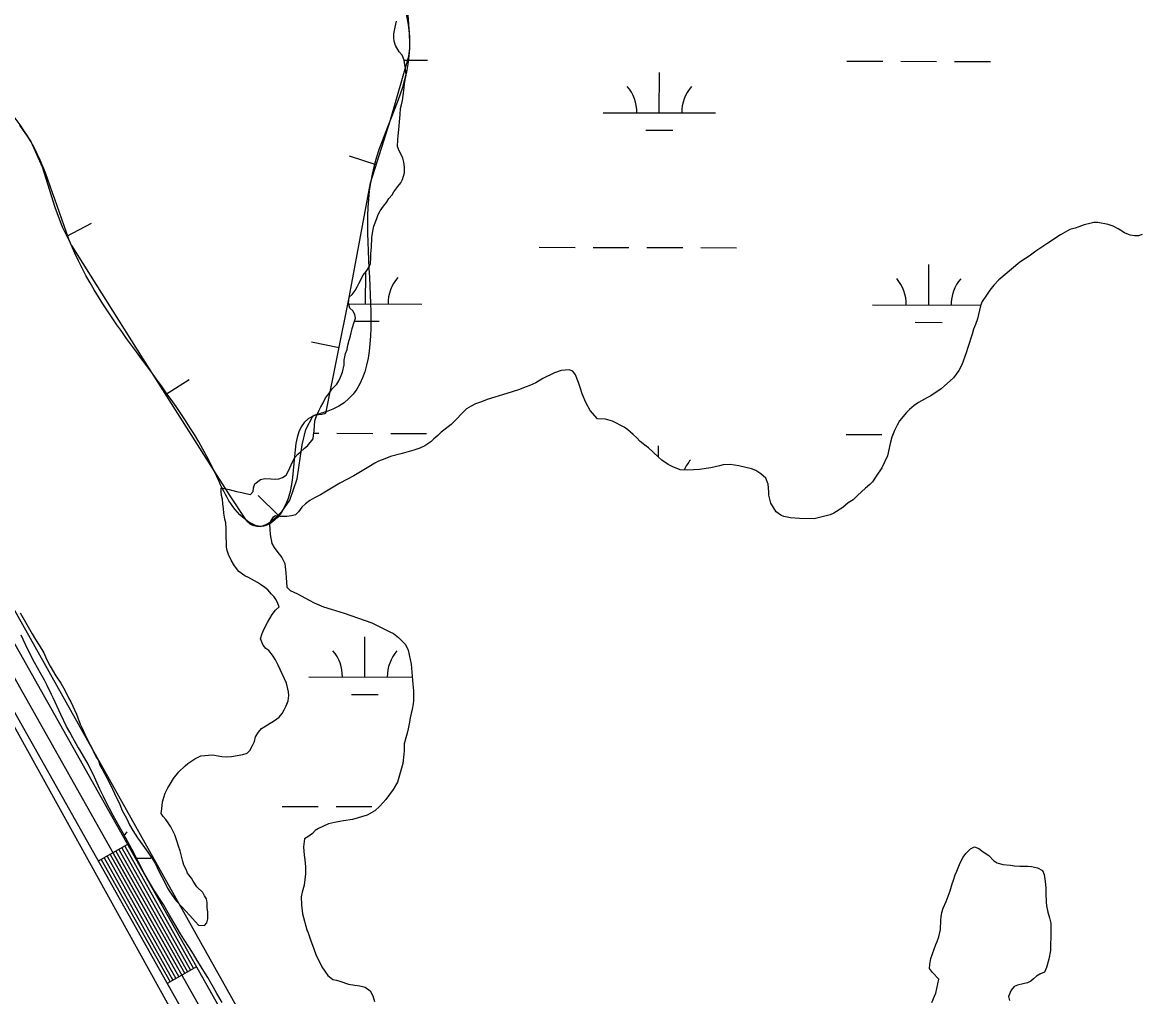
# Model space of a CAD drawing. Extents: x 3187622 to 3225504, y 800805 to 826213.
# Drawn here: x 3194486 to 3195483, y 821931 to 822799 of the extents above; entities that cross this region are included whole.
import ezdxf

# ---------------------------------------------------------------- set-up
doc = ezdxf.new("R2010")
doc.units = 0
for name, color, linetype in [('V-BORW-LINE', 7, 'Continuous'), ('V-ROAD-CNTR', 7, 'Continuous'), ('V-TOPO-SHOR', 7, 'Continuous'), ('V-WETL-SWMP', 7, 'Continuous')]:
    doc.layers.add(name, color=color, linetype=linetype)

msp = doc.modelspace()

# ---------------------------------------------------------------- linework, layer by layer
at = {"layer": 'V-BORW-LINE'}
for p, q in [((3194801.92, 822672.16), (3194778.12, 822679.82)), ((3194526.02, 822608.58), (3194548.26, 822620)), ((3194768.84, 822509), (3194744.33, 822513.92)), ((3194614.21, 822467.28), (3194635.31, 822480.67)), ((3194714.6, 822359.85), (3194696.74, 822377.34))]:
    msp.add_line(p, q, dxfattribs=at)
msp.add_lwpolyline([(3194483.95, 822707.39), (3194493.97, 822692.81), (3194504.09, 822670.18), (3194515.41, 822634.28), (3194521.84, 822616.71), (3194530.33, 822600.19), (3194593.9, 822499.28), (3194657.83, 822398.54), (3194671.37, 822377.17), (3194685.27, 822355.86), (3194686.48, 822354.38), (3194689.22, 822352.22), (3194691.61, 822351), (3194695.36, 822349.91), (3194698.86, 822349.82), (3194703.94, 822351.47), (3194707.65, 822353.73), (3194713.03, 822358.24), (3194718.15, 822363.47), (3194725.01, 822373.07), (3194731.56, 822392.19), (3194735.9, 822422.39), (3194739.18, 822436.24), (3194745.39, 822448.08), (3194746.54, 822448.95), (3194747.89, 822449.36), (3194753.57, 822449.75), (3194755.99, 822450.34), (3194756.86, 822450.98), (3194757.4, 822451.95), (3194777.86, 822553.93), (3194796.71, 822655.99), (3194814.79, 822712.18), (3194831.05, 822768.89), (3194831.98, 822775.87), (3194831.92, 822786.51), (3194830.79, 822797.12), (3194823.32, 822836.4)], dxfattribs=at)
msp.add_spline([(3194746.7, 824428.15), (3194770.21, 824392.5), (3194839.89, 824358.89), (3194843.71, 824354.23), (3194822.9, 824352.58), (3194805.63, 824354.47), (3194783.77, 824344.01), (3194808.03, 824310.56), (3194860.89, 824111.53), (3194890.33, 824049.01), (3194919.86, 824022.77), (3194936.84, 823993.7), (3194967.54, 823945.06), (3194990.25, 823878.8), (3195044.43, 823786.79), (3195063.95, 823717.97), (3195053.25, 823688.78), (3195056.32, 823616.15), (3195008.6, 823396.17), (3194962.18, 823257.26), (3194949.55, 823254.7), (3194916.13, 823270.54), (3194892.62, 823394.37), (3194818.72, 823675.4), (3194764.79, 823725.03), (3194732.15, 823768.47), (3194627.68, 823861.2), (3194598.17, 823922.82), (3194572.91, 824011.13), (3194544.82, 824024.47), (3194532.2, 824018.37), (3194535.7, 823972.38), (3194544.28, 823935.61), (3194590.58, 823765.3), (3194640.38, 823657.76), (3194680.81, 823529.9), (3194719.12, 823458.98), (3194750.6, 823333.9), (3194793.9, 823142.5), (3194772.88, 823135.79), (3194752.4, 823099.73), (3194748.48, 823050.42), (3194776.15, 822932.35), (3194811.14, 822874.75), (3194830.79, 822797.12), (3194831.05, 822768.89), (3194796.71, 822655.99), (3194757.4, 822451.95), (3194745.39, 822448.08), (3194718.15, 822363.47), (3194698.86, 822349.82), (3194685.27, 822355.86), (3194657.83, 822398.54), (3194530.33, 822600.19), (3194493.97, 822692.81), (3194433.81, 822766.23), (3194343.34, 822945.87), (3194289.32, 823080.95), (3194253.89, 823096.58), (3194220.42, 823161.04), (3194213.35, 823170.48), (3194173.25, 823254.5)], degree=3, dxfattribs=at)
at = {"layer": 'V-ROAD-CNTR'}
for p, q in [((3194580.33, 822066.12), (3194554.19, 822051.4)), ((3194641.65, 821957.19), (3194615.51, 821942.47))]:
    msp.add_line(p, q, dxfattribs=at)
for points in [[(3193929.59, 823191.61), (3195084.37, 821140.1)], [(3193942.66, 823198.97), (3195097.44, 821147.45)], [(3193916.52, 823184.26), (3195071.3, 821132.74)], [(3194562.03, 822055.81), (3194623.35, 821946.89)], [(3194564.65, 822057.28), (3194625.96, 821948.36)], [(3194567.26, 822058.76), (3194628.58, 821949.83)], [(3194569.88, 822060.23), (3194631.19, 821951.3)], [(3194572.49, 822061.7), (3194633.81, 821952.77)], [(3194575.11, 822063.17), (3194636.42, 821954.24)], [(3194577.72, 822064.64), (3194639.04, 821955.71)], [(3194556.81, 822052.87), (3194618.12, 821943.94)], [(3194559.42, 822054.34), (3194620.74, 821945.41)]]:
    msp.add_lwpolyline(points, dxfattribs=at)
at = {"layer": 'V-TOPO-SHOR'}
for points in [[(3193919.55, 823665.67), (3193784.25, 823601.16), (3193771.38, 823588.29), (3193758.51, 823570.27), (3193761.08, 823554.83), (3193768.81, 823536.81), (3193781.68, 823513.65), (3193817.71, 823446.72), (3193838.31, 823441.57), (3193848.6, 823441.57), (3193861.47, 823441.57), (3193866.62, 823439), (3193866.62, 823433.85), (3193853.75, 823418.41), (3193843.45, 823405.54), (3193843.45, 823397.81), (3193853.75, 823377.22), (3193979.88, 823166.15), (3194268.17, 822641.05), (3194458.65, 822311.57), (3194777.83, 821742.71), (3194960.58, 821415.81), (3195056.27, 821245.25)], [(3193707.03, 823539.39), (3193961.86, 823083.78), (3194226.98, 822610.16), (3194435.48, 822249.79), (3194790.7, 821608.86), (3194893.66, 821433.82), (3195158.79, 820973.07)], [(3195297.24, 821925.41), (3195299.51, 821930.98), (3195300.64, 821933.78), (3195302.65, 821942.13), (3195303.3, 821946.08), (3195297.68, 821952.28), (3195295.1, 821955.73), (3195295.3, 821959.2), (3195296.41, 821964.54), (3195300.69, 821977.09), (3195301.82, 821979.88), (3195303.41, 821983.83), (3195304.97, 821990.33), (3195305.12, 821998.67), (3195305.56, 822001.69), (3195305.98, 822005.63), (3195307.34, 822009.35), (3195309.83, 822015.39), (3195313.44, 822024.92), (3195315.24, 822031.2), (3195316.36, 822034.45), (3195317.94, 822039.33), (3195319.53, 822042.35), (3195322.47, 822049.79), (3195325.2, 822054.91), (3195327.49, 822058.18), (3195331.62, 822062.39), (3195335.08, 822064.04), (3195339.03, 822062.69), (3195342.99, 822059.72), (3195347.89, 822056.52), (3195352.56, 822051.7), (3195355.36, 822049.87), (3195360.47, 822048.3), (3195367.2, 822047.67), (3195370.91, 822047.24), (3195375.54, 822047.05), (3195382.72, 822046.89), (3195385.97, 822046.69), (3195391.31, 822045.35), (3195395.73, 822043.07), (3195397.39, 822039.38), (3195397.89, 822035.22), (3195398.62, 822030.83), (3195398.89, 822026.89), (3195398.93, 822022.95), (3195399.24, 822014.85), (3195399.27, 822011.61), (3195400.71, 822006.06), (3195402.15, 822000.98), (3195403.12, 821996.12), (3195403.39, 821992.65), (3195403.19, 821988.48), (3195403.24, 821983.85), (3195403.07, 821976.67), (3195402.89, 821971.8), (3195401.57, 821964.15), (3195399.33, 821956.48), (3195397.51, 821952.29), (3195393.36, 821950.63), (3195390.6, 821948.76), (3195387.84, 821946.41), (3195385.54, 821944.31), (3195382.32, 821942.89), (3195378.62, 821941.93), (3195373.53, 821940.72), (3195370.53, 821939.53), (3195367.79, 821936.26), (3195365.52, 821930.68), (3195366.48, 821927.22)]]:
    msp.add_lwpolyline(points, dxfattribs=at)
at = {"layer": 'V-WETL-SWMP'}
for p, q in [((3194826.73, 822765.3), (3194847.5, 822765.26)), ((3195221.41, 822764.5), (3195253.41, 822764.44)), ((3195269.41, 822764.4), (3195301.41, 822764.34)), ((3195317.41, 822764.31), (3195349.41, 822764.24)), ((3195054.25, 822718.41), (3195054.32, 822754.41)), ((3195004.25, 822718.51), (3195104.25, 822718.31)), ((3195042.22, 822703), (3195066.22, 822702.96)), ((3194947.16, 822598.56), (3194979.16, 822598.49)), ((3194995.16, 822598.46), (3195027.16, 822598.4)), ((3195043.16, 822598.36), (3195075.16, 822598.3)), ((3195091.16, 822598.26), (3195123.16, 822598.2)), ((3195294.37, 822547.11), (3195294.44, 822583.11)), ((3194792.46, 822548.13), (3194792.52, 822576.53)), ((3194777.48, 822548.16), (3194842.46, 822548.03)), ((3195244.37, 822547.21), (3195340.71, 822547.01)), ((3194782.65, 822532.72), (3194804.43, 822532.68)), ((3195282.34, 822531.7), (3195306.34, 822531.65)), ((3194746.22, 822432.79), (3194750.82, 822432.78)), ((3194766.82, 822432.75), (3194798.82, 822432.69)), ((3194814.82, 822432.65), (3194846.82, 822432.59)), ((3195220.73, 822431.83), (3195252.73, 822431.76)), ((3195053.62, 822411.43), (3195053.64, 822421.74)), ((3194791.79, 822215.46), (3194791.86, 822251.46)), ((3194741.79, 822215.56), (3194833.99, 822215.37)), ((3194779.76, 822200.05), (3194803.76, 822200)), ((3194718.14, 822100.17), (3194750.14, 822100.11)), ((3194766.14, 822100.08), (3194798.14, 822100.01)), ((3194588.3, 822054.01), (3194600.99, 822053.98))]:
    msp.add_line(p, q, dxfattribs=at)
for points in [[(3194822.49, 822772.67), (3194819.19, 822778.43), (3194818, 822782.36), (3194817.73, 822785.37), (3194817.7, 822788.84), (3194818.8, 822794.87), (3194820.14, 822800.21)], [(3194689.79, 822378.12), (3194692.08, 822380.93), (3194692.52, 822384.17), (3194693.64, 822387.66), (3194698.7, 822391.64), (3194702.63, 822392.61), (3194707.96, 822392.19), (3194711.9, 822392), (3194715.14, 822392.26), (3194718.37, 822393.45), (3194721.59, 822395.57), (3194723.42, 822398.59), (3194724.77, 822402.08), (3194727.27, 822407.2), (3194729.32, 822411.16), (3194732.07, 822414.19), (3194734.37, 822416.3), (3194738.04, 822419.58), (3194740.8, 822421.46), (3194745.6, 822427.99), (3194746.04, 822431.23), (3194746.47, 822434.94), (3194746.89, 822439.58), (3194747.08, 822443.98), (3194748.66, 822448.4), (3194751.15, 822453.52), (3194752.52, 822456.31), (3194754.57, 822460.04), (3194756.84, 822464.46), (3194759.59, 822467.96), (3194762.79, 822472.39), (3194766.69, 822476.6), (3194768.51, 822479.62), (3194770.1, 822482.88), (3194771.91, 822487.3), (3194773.24, 822493.8), (3194773.43, 822497.97), (3194774.53, 822504), (3194776.12, 822507.49), (3194776.55, 822511.43), (3194777.67, 822515.84), (3194779.02, 822519.56), (3194780.35, 822526.06), (3194782.38, 822531.87), (3194783.5, 822535.35), (3194782.77, 822538.82), (3194781.12, 822541.82), (3194778.32, 822544.34), (3194777.35, 822548.73), (3194777.77, 822554.06), (3194780.52, 822556.64), (3194783.27, 822560.14), (3194784.86, 822563.39), (3194786.45, 822566.19), (3194787.82, 822568.98), (3194789.86, 822573.4), (3194792.84, 822576.9), (3194795.58, 822581.1), (3194796.94, 822584.12), (3194797.12, 822588.99), (3194797.08, 822593.16), (3194797.73, 822598.72), (3194797.88, 822607.29), (3194798.98, 822612.86), (3194799.87, 822617.27), (3194802.35, 822624.24), (3194803.71, 822627.73), (3194805.53, 822631.22), (3194808.5, 822635.19), (3194811.02, 822638.46), (3194813.3, 822641.95), (3194816.05, 822645.45), (3194817.64, 822648.01), (3194821.07, 822652.68), (3194823.82, 822656.18), (3194825.42, 822658.97), (3194827.21, 822665.01), (3194827.16, 822670.11), (3194826.66, 822674.5), (3194825.7, 822677.97), (3194824.28, 822681.2), (3194822.39, 822684.66), (3194820.97, 822688.35), (3194821.14, 822694.37), (3194821.34, 822698.08), (3194822.21, 822703.65), (3194822.42, 822706.89), (3194822.61, 822710.37), (3194823.25, 822717.09), (3194823.66, 822722.19), (3194824.55, 822725.67), (3194825.21, 822729.39), (3194826.52, 822738.43), (3194827.16, 822743.99), (3194827.81, 822748.17), (3194828.47, 822752.11), (3194827.95, 822758.36), (3194827.46, 822761.37), (3194826.73, 822765.3), (3194825.06, 822769.92), (3194822.49, 822772.67)], [(3195484.61, 822610.08), (3195481.38, 822608.66), (3195477.9, 822608.86), (3195473.96, 822609.28), (3195468.85, 822611.55), (3195463.25, 822614.97), (3195458.83, 822617.48), (3195454.42, 822618.83), (3195445.14, 822620.59), (3195441.66, 822620.56), (3195437.96, 822619.83), (3195433.11, 822618.63), (3195428.26, 822616.73), (3195425.03, 822615.77), (3195420.18, 822614.33), (3195411.89, 822609.62), (3195399.69, 822601.63), (3195394.39, 822598.11), (3195390.02, 822595.06), (3195384.04, 822590.6), (3195380.82, 822588.48), (3195375.75, 822585.19), (3195356.91, 822569.5), (3195352.32, 822564.82), (3195348.89, 822560.39), (3195345.92, 822555.96), (3195342.03, 822550.13), (3195340.45, 822546.41), (3195337.78, 822534.8), (3195335.97, 822529.69), (3195334.39, 822525.51), (3195333.04, 822521.09), (3195329.22, 822509.24), (3195327.88, 822504.37), (3195324.04, 822493.68), (3195321.31, 822488.79), (3195316.5, 822482.26), (3195305.48, 822472.42), (3195296.27, 822466.32), (3195293.27, 822464.67), (3195285.44, 822460.19), (3195281.3, 822457.6), (3195277.16, 822453.86), (3195274.64, 822451.29), (3195268.23, 822443.81), (3195266.18, 822440.09), (3195263.91, 822435.2), (3195261.65, 822429.39), (3195260.08, 822423.82), (3195257.63, 822412.68), (3195252.64, 822401.97), (3195247.61, 822394.52), (3195244.42, 822389.62), (3195241.89, 822387.28), (3195237.98, 822384), (3195230.87, 822377.22), (3195226.97, 822373.47), (3195222.59, 822370.65), (3195217.77, 822366.67), (3195209.71, 822361.5), (3195206.48, 822360.08), (3195192.15, 822356.47), (3195179.18, 822356.81), (3195171.07, 822357.43), (3195165.27, 822358.53), (3195162.48, 822359.66), (3195158.51, 822362.87), (3195153.57, 822370.46), (3195152.84, 822374.16), (3195151.88, 822377.63), (3195151.85, 822380.64), (3195151.33, 822387.35), (3195149.19, 822392.89), (3195144.75, 822396.79), (3195140.32, 822399.76), (3195136.37, 822401.11), (3195125, 822403.78), (3195117.35, 822404.86), (3195111.32, 822404.81), (3195107.86, 822403.85), (3195100.23, 822401.92), (3195090.06, 822400.44), (3195079.41, 822399.87), (3195072.92, 822400.28), (3195066.41, 822402.76)], [(3195066.41, 822402.76), (3195062.22, 822405.04), (3195056.39, 822408.92), (3195053.35, 822411.67), (3195044.48, 822419.7), (3195041.21, 822422.21), (3195037.24, 822425.42), (3195034.2, 822428.63), (3195030.93, 822431.61), (3195026.26, 822435.74), (3195022.99, 822438.25), (3195012.52, 822443.71), (3195006.25, 822445.51), (3194999.06, 822445.67), (3194992.74, 822453.02), (3194988.73, 822460.17), (3194985.42, 822468.01), (3194983.75, 822473.55), (3194982.31, 822478.17), (3194979.7, 822484.86), (3194977.12, 822488.08), (3194973.87, 822489.44), (3194966.69, 822488.68), (3194960.69, 822486.54), (3194950.31, 822481.57), (3194944.33, 822477.81), (3194938.79, 822475.44), (3194935.56, 822474.25), (3194928.64, 822471.41), (3194918.48, 822468.3), (3194900.92, 822463.04), (3194895.62, 822460.91), (3194890.31, 822459), (3194886.62, 822457.11), (3194882.47, 822454.53), (3194879.95, 822452.19), (3194871.69, 822443.54), (3194868.71, 822440.73), (3194862.27, 822435.58), (3194859.74, 822433.7), (3194856.76, 822430.89), (3194853.31, 822427.85), (3194850.56, 822425.27), (3194845.26, 822421.75), (3194840.65, 822419.39), (3194835.34, 822417.72), (3194824.94, 822414.84), (3194814.55, 822411.96), (3194809.47, 822410.06), (3194803.93, 822407.92), (3194800.71, 822406.27), (3194795.41, 822402.98), (3194787.81, 822398.51), (3194781.82, 822394.98), (3194769.37, 822388.37), (3194756.25, 822380.37), (3194752.1, 822378.02), (3194747.03, 822375.19), (3194742.88, 822372.84), (3194738.97, 822370.02), (3194735.53, 822366.98), (3194732.56, 822362.78), (3194730.03, 822360.21), (3194726.33, 822359.24), (3194722.17, 822358.74), (3194718.93, 822358.71), (3194715.92, 822358.68), (3194712.21, 822359.34), (3194709.67, 822357.7), (3194708.08, 822355.14), (3194706.72, 822351.65), (3194707.22, 822347.25), (3194707.5, 822342.62), (3194708.97, 822334.53), (3194710.85, 822330.84), (3194714.14, 822326.47), (3194717.89, 822322.11), (3194720.48, 822316.8), (3194720.74, 822313.79), (3194721.26, 822308.47), (3194721.53, 822304.31), (3194722.3, 822295.74), (3194725.34, 822292.76), (3194731.86, 822289.81), (3194742.1, 822283.89), (3194746.52, 822281.61), (3194754.9, 822278.22), (3194761.63, 822275.96), (3194773.48, 822272.37), (3194797.88, 822263.8), (3194814.17, 822255.85), (3194817.2, 822254.25), (3194821.86, 822250.82), (3194827.94, 822244.63), (3194830.54, 822239.56), (3194832.98, 822226.84), (3194834.53, 822209.25), (3194835.05, 822203.23), (3194835.1, 822198.6), (3194835.13, 822194.66), (3194834.93, 822191.65)], [(3194648.93, 822020.58), (3194647.28, 822023.57), (3194642.14, 822028.39), (3194638.62, 822033.45), (3194637.2, 822036.22), (3194633.69, 822040.82), (3194632.5, 822043.82), (3194630.38, 822047.96), (3194629.42, 822050.97), (3194627.01, 822060.67), (3194625.81, 822064.83), (3194624.39, 822068.52), (3194622.48, 822074.76), (3194618.71, 822081.9), (3194617.06, 822084.67), (3194614.24, 822088.58), (3194611.9, 822091.1), (3194610.25, 822093.87), (3194610.68, 822098.04), (3194611.31, 822104.3), (3194613.79, 822111.97), (3194616.29, 822116.62), (3194618.11, 822119.88), (3194621.31, 822125.01), (3194625.88, 822131.08), (3194631.62, 822136.22), (3194633.92, 822138.33), (3194636.68, 822140.21), (3194640.14, 822142.56), (3194645.44, 822145.16), (3194656.08, 822146.18), (3194664.44, 822144.64), (3194668.38, 822144.45), (3194673, 822144.72), (3194682.95, 822146.44), (3194686.88, 822147.63), (3194689.17, 822149.97), (3194691.68, 822154.4), (3194693.49, 822158.12), (3194694.38, 822162.3), (3194696.89, 822166.49), (3194699.64, 822169.53), (3194708.85, 822175.17), (3194711.38, 822176.82), (3194715.52, 822179.64), (3194718.04, 822183.13), (3194719.86, 822186.39), (3194721.68, 822189.89), (3194723.49, 822194.3), (3194723.91, 822198.94), (3194723.65, 822202.41), (3194721.96, 822210.04), (3194714.62, 822226.18), (3194712.03, 822230.79), (3194709.44, 822234.94), (3194706.16, 822239.08), (3194703.37, 822240.9), (3194701.02, 822243.89), (3194698.65, 822249.66), (3194700.23, 822254.31), (3194702.04, 822258.49), (3194705, 822264.08), (3194709.1, 822271.3), (3194712.08, 822275.03), (3194715.52, 822278.08), (3194714.1, 822281.07), (3194712.68, 822284.3), (3194710.8, 822287.06), (3194708.47, 822289.36), (3194705.19, 822293.27), (3194702.62, 822295.33), (3194698.89, 822298.07), (3194696.09, 822299.9), (3194690.74, 822302.62), (3194688.17, 822304.22), (3194684.92, 822305.58), (3194679.55, 822309.7), (3194675.57, 822314.53), (3194672.74, 822319.59), (3194670.15, 822324.67), (3194668.95, 822328.36), (3194668.46, 822331.37), (3194668.41, 822336.46), (3194668.15, 822339.7), (3194668.12, 822342.71), (3194668.3, 822348.04), (3194667.79, 822352.9), (3194666.84, 822356.14), (3194666.09, 822361.69), (3194665.82, 822365.62), (3194665.32, 822370.02), (3194664.81, 822374.18), (3194664.09, 822377.19), (3194663.6, 822380.66), (3194663.76, 822384.06), (3194670.76, 822382.58), (3194674.24, 822381.68), (3194677.26, 822380.79), (3194682.13, 822379.91), (3194685.62, 822379.01), (3194689.79, 822378.12)], [(3194484.41, 822272.88), (3194487, 822268.5), (3194495.25, 822253.99), (3194498.3, 822248.92), (3194501.59, 822243.86), (3194505.6, 822236.95), (3194507.73, 822232.1), (3194511.27, 822225.19), (3194516.45, 822216.44), (3194520.91, 822209.99), (3194523.03, 822205.84), (3194525.15, 822201.93), (3194527.75, 822196.85), (3194529.63, 822193.4), (3194534.6, 822182.33), (3194538.16, 822173.56), (3194539.82, 822169.87), (3194541.95, 822165.26), (3194546.91, 822155.11), (3194548.32, 822152.35), (3194549.98, 822148.89), (3194552.34, 822144.05), (3194554.22, 822141.05), (3194555.65, 822136.9), (3194557.29, 822134.13), (3194561.78, 822125.6), (3194564.13, 822121.23), (3194566.96, 822115.69), (3194570.51, 822107.85), (3194572.64, 822103.24), (3194575.48, 822096.55), (3194579.49, 822089.18), (3194582.09, 822083.87), (3194584.92, 822078.8), (3194587.03, 822075.35), (3194589.15, 822072.13), (3194595.48, 822063.62), (3194598.3, 822059.47), (3194600.65, 822055.79), (3194603.24, 822052.11), (3194605.12, 822048.88), (3194607.95, 822043.12), (3194614.09, 822031.13), (3194615.98, 822027.21), (3194618.09, 822023.99), (3194623.5, 822016.17), (3194629.11, 822009.97), (3194631.92, 822006.98), (3194635.67, 822002.85), (3194638.01, 822000.32), (3194640.81, 821997.34), (3194643.62, 821994.35), (3194648.72, 821993.94), (3194650.78, 821996.51), (3194651.91, 821999.99), (3194651.88, 822003), (3194651.85, 822006.01), (3194651.35, 822009.95), (3194651.31, 822014.11), (3194650.58, 822017.81), (3194648.93, 822020.58)], [(3194595.48, 822039.99), (3194584.15, 822062.12), (3194576.85, 822075.02), (3194567.42, 822092.07), (3194560.58, 822105.21), (3194558.92, 822108.9), (3194555.62, 822115.59), (3194550.88, 822126.2), (3194545.22, 822137.72), (3194537.68, 822150.62), (3194536.04, 822153.39), (3194531.56, 822161.22), (3194528.73, 822166.29), (3194525.91, 822171.36), (3194520.71, 822182.2), (3194513.85, 822196.95), (3194512.43, 822199.95), (3194508.65, 822208.02), (3194506.29, 822212.86), (3194502.76, 822218.85), (3194497.34, 822228.53), (3194491.44, 822240.06), (3194487.19, 822249.05), (3194485.29, 822252.97)], [(3194834.93, 822191.65), (3194834.05, 822186.78), (3194832.27, 822179.12), (3194831.61, 822175.18), (3194830.51, 822169.37), (3194829.39, 822165.43), (3194828.27, 822161.25), (3194826.93, 822155.91), (3194826.76, 822149.65), (3194826.55, 822146.64), (3194825.7, 822138.52), (3194821, 822121.8), (3194817.12, 822115.28), (3194810.49, 822106.42), (3194804.99, 822100.34), (3194800.62, 822096.36), (3194793.71, 822092.36), (3194780.78, 822088.53), (3194772.68, 822087.3), (3194769.45, 822086.8), (3194764.82, 822085.83), (3194759.27, 822084.62), (3194750.51, 822080.6), (3194747.52, 822078.72), (3194744.99, 822076.15), (3194740.85, 822073.1), (3194738.09, 822071.22), (3194737.23, 822064.26), (3194737.76, 822056.85), (3194738.27, 822052.69), (3194739.02, 822046.21), (3194738.85, 822040.19), (3194737.56, 822029.98), (3194735.99, 822023.72), (3194735.1, 822019.54), (3194735.17, 822012.59), (3194736.17, 822004.49), (3194740.02, 821990.17), (3194741.2, 821987.4), (3194743.34, 821981.4), (3194746.2, 821973.09), (3194748.1, 821968.24), (3194753.53, 821957.18), (3194758.7, 821949.35), (3194763.36, 821945.92), (3194766.38, 821945.25), (3194769.4, 821944.35), (3194777.3, 821941.65), (3194782.87, 821940.78), (3194787.28, 821940.12), (3194791.92, 821939.01), (3194796.58, 821935.81), (3194798.94, 821931.43), (3194800.38, 821926.35)], [(3194664.66, 821925.53), (3194659.95, 821933.36), (3194656.89, 821938.89), (3194651.94, 821947.65), (3194642.3, 821962.84), (3194639, 821968.6), (3194635.47, 821974.13), (3194630.54, 821981.95), (3194627.48, 821986.56), (3194622.54, 821995.08), (3194617.6, 822003.14), (3194615.24, 822007.29), (3194612.18, 822012.82), (3194603.72, 822025.71), (3194595.48, 822039.99)]]:
    msp.add_lwpolyline(points, dxfattribs=at)
for centre, start, end in [((3194999.01, 822719), 359.11148, 40.65514), ((3195109.49, 822718.77), 139.11148, 180.65514), ((3194847.71, 822548.49), 139.11148, 180.65514), ((3195239.13, 822547.7), 359.11148, 40.65514), ((3195349.61, 822547.47), 139.11148, 180.65514), ((3195108.81, 822386.1), 139.11148, 156.67078), ((3194736.54, 822216.04), 359.11148, 40.65514), ((3194847.03, 822215.82), 139.11148, 180.65514), ((3194606.23, 822054.45), 139.11148, 145.48258)]:
    msp.add_arc(centre, 35.25, start, end, dxfattribs=at)

doc.saveas('drawing.dxf')
